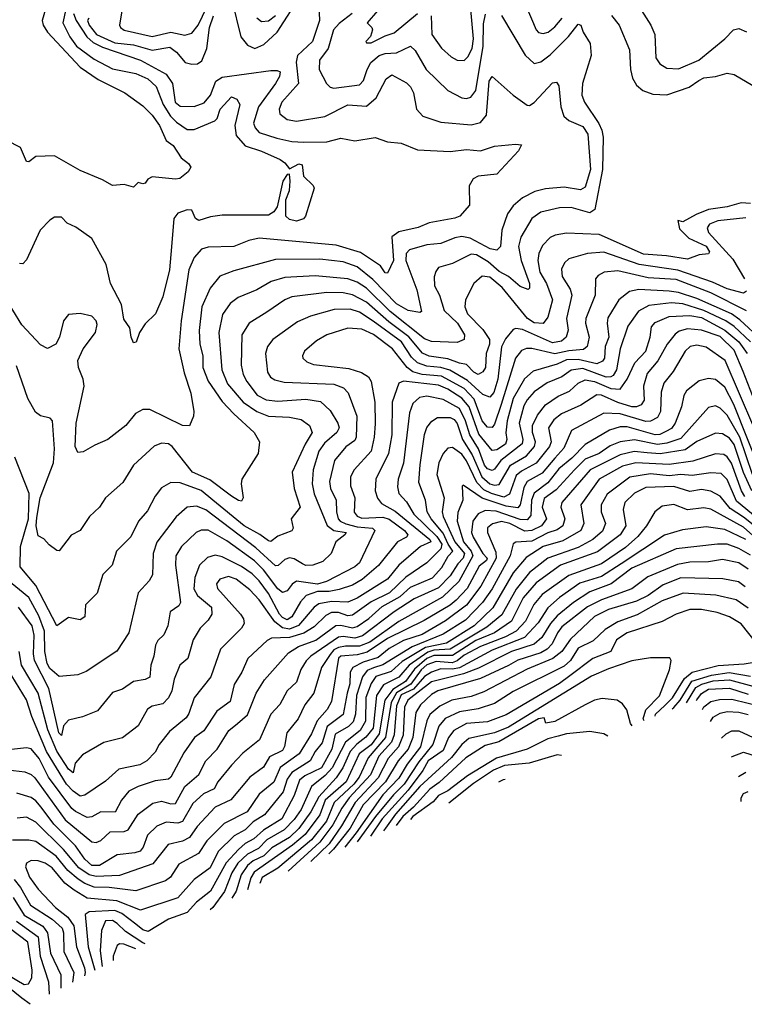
# Model space of a CAD drawing. Extents: x 1308313 to 1441400, y 959662 to 1036319.
# Tile 495 of 656: x 1380796 to 1383908, y 984558 to 988789. Entities that reach past the tile are written whole.
import ezdxf

# ---------------------------------------------------------------- set-up
doc = ezdxf.new("R2010")
doc.units = 0

msp = doc.modelspace()

# ---------------------------------------------------------------- linework, layer by layer
at = {"layer": '0CON10XD'}
for points in [[(1381237.9, 988845), (1381224.6, 988765), (1381228.5, 988755), (1381244.5, 988744.5), (1381365, 988716.8), (1381445, 988735.8), (1381505, 988723.3), (1381535, 988731.3), (1381561.9, 988765), (1381691.9, 989035)], [(1382079.2, 988885), (1382083.4, 988785), (1382053.7, 988695), (1381989.2, 988635), (1381983.6, 988606.4), (1381994.1, 988515), (1381922.5, 988435), (1381910.7, 988405), (1381913.8, 988385), (1381945, 988360.8), (1381985, 988353.8), (1382106.7, 988373.3), (1382205, 988422.6), (1382285, 988416.9), (1382326.5, 988453.5), (1382370.4, 988535), (1382395, 988552.7), (1382457.8, 988517.8), (1382475, 988500), (1382486.7, 988475), (1382500, 988405), (1382527.1, 988375), (1382605, 988348.4), (1382735, 988336.7), (1382775, 988347.2), (1382801.3, 988378.7), (1382812.2, 988525), (1382825, 988544.5), (1382914.8, 988464.8), (1382975, 988421.6), (1382985, 988420.7), (1383005, 988433.9), (1383085, 988518), (1383101.1, 988521.1), (1383111.3, 988505), (1383120.8, 988415), (1383133.8, 988375), (1383155, 988356.2), (1383215, 988329.7), (1383236.8, 988296.8), (1383247, 988145), (1383225, 988069.5), (1383205, 988058.2), (1383135, 988069.8), (1383055, 988063), (1383008.6, 988051.4), (1382955, 988024.3), (1382915, 987989.5), (1382891, 987955), (1382867, 987885), (1382860.9, 987815), (1382845, 987798.8), (1382816.7, 987805), (1382730.6, 987850.6), (1382695, 987857.3), (1382665, 987851.9), (1382605, 987827.2), (1382545, 987822.2), (1382470.3, 987799.7), (1382456.1, 987783.9), (1382455, 987754.2), (1382501.9, 987628.1), (1382522, 987535), (1382515, 987530.6), (1382465, 987539.4), (1382415, 987568.3), (1382313, 987673), (1382245, 987727), (1382185, 987749.4), (1382085, 987760.3), (1381895, 987758.9), (1381715, 987710), (1381655, 987686.8), (1381613.8, 987636.2), (1381578.7, 987555), (1381566.6, 987453.4), (1381569.8, 987395), (1381582, 987345), (1381582.6, 987295), (1381605, 987236.2), (1381665, 987148.8), (1381716.1, 987096.1), (1381803.5, 987015), (1381825.7, 986975), (1381820.8, 986925), (1381750, 986815), (1381747.1, 986795), (1381756.2, 986735), (1381749.1, 986720.9), (1381735, 986722.9), (1381705, 986741.2), (1381612.3, 986812.3), (1381537.5, 986845), (1381451.1, 986955), (1381435, 986966.2), (1381405, 986969.4), (1381373.9, 986956.1), (1381285.3, 986874.7), (1381239.5, 986800.5), (1381165, 986734.3), (1381138.1, 986695), (1381096, 986654), (1381055.6, 986595), (1381016.2, 986573.8), (1380965, 986507.5), (1380955, 986508), (1380922.4, 986532.4), (1380899.2, 986559.2), (1380875, 986570.8), (1380866.4, 986615), (1380869.3, 986650.7)], [(1381707, 988875), (1381745.6, 988715), (1381775, 988679.2), (1381805.3, 988665.3), (1381845, 988683.1), (1381901.4, 988735), (1382002.9, 988895)], [(1380906.3, 988835), (1380892.3, 988785), (1380896.1, 988765), (1380915.6, 988735.6), (1381055.2, 988585.2), (1381132.7, 988532.7), (1381248.1, 988475), (1381325, 988418.5), (1381365, 988379.1), (1381395.9, 988335), (1381425, 988270), (1381455, 988248.8), (1381488.8, 988195), (1381521.2, 988171.2), (1381531.2, 988155), (1381520, 988135), (1381483, 988107), (1381465, 988103.3), (1381365, 988114.2), (1381346.7, 988103.3), (1381335, 988086.7), (1381325, 988083.3), (1381305, 988090), (1381285, 988068.8), (1381245, 988081.2), (1381195, 988076.2), (1381151.2, 988101.2), (1381055, 988141.1), (1380945, 988204.3), (1380865, 988201.1), (1380835, 988178.1), (1380825, 988180), (1380799.4, 988239.4), (1380740.3, 988270.3)], [(1380993.5, 988835), (1380981.2, 988775), (1381010.8, 988715), (1381039.2, 988675), (1381115, 988619.5), (1381195, 988577.8), (1381295, 988557.3), (1381346.5, 988535), (1381382.6, 988502.6), (1381411.8, 988425), (1381444.1, 988374.1), (1381468.9, 988348.9), (1381515, 988317), (1381545, 988317.1), (1381634.4, 988355), (1381644.5, 988365), (1381656.4, 988405), (1381705, 988457.5), (1381728.3, 988448.3), (1381741.4, 988425), (1381720.4, 988335), (1381725, 988291.1), (1381765, 988247.2), (1381834.5, 988224.5), (1381915, 988188), (1381935, 988174.3), (1381955, 988148.9), (1381995, 988170.2), (1382009.2, 988165), (1382015, 988116.2), (1382056.9, 988076.9), (1382060, 988065), (1382024, 987945), (1382015, 987934), (1381985, 987923.6), (1381955, 987930), (1381938.4, 987945), (1381939.5, 988015), (1381954.4, 988055), (1381957.7, 988095), (1381955, 988126), (1381945, 988124), (1381925.9, 988095), (1381902.3, 987985), (1381886.9, 987963.1), (1381865, 987948.9), (1381665, 987949.6), (1381615, 987942.7), (1381565, 987926.9), (1381550.4, 987935), (1381535, 987971.1), (1381515, 987972.5), (1381475, 987958.2), (1381458.2, 987935), (1381447.3, 987812.7), (1381438.9, 987715), (1381411.2, 987598.8), (1381378.6, 987525), (1381335, 987482), (1381310, 987445), (1381296.2, 987403.8), (1381285, 987400), (1381274.3, 987425), (1381268.8, 987465), (1381242.8, 987502.8), (1381233.5, 987565), (1381185.5, 987655), (1381167.1, 987737.1), (1381105, 987849.4), (1381037.6, 987897.6), (1381000, 987915), (1380975, 987940), (1380945, 987940.8), (1380925, 987928), (1380884.2, 987885), (1380825, 987756.7), (1380809.5, 987740.5), (1380795, 987741.2)], [(1382563.2, 988805), (1382566.8, 988725), (1382607.3, 988667.3), (1382649.4, 988629.4), (1382675, 988614.6), (1382705, 988613.9), (1382720.7, 988629.3), (1382738.8, 988665), (1382745, 988707.5), (1382731.7, 988848.3)], [(1382970.5, 988850.5), (1383014.2, 988745), (1383025, 988734.7), (1383045, 988729.7), (1383065.5, 988735), (1383095, 988757.8), (1383126, 988795)], [(1383457.1, 988845), (1383506.3, 988766.3), (1383524.2, 988725), (1383528.4, 988625), (1383545, 988599.5), (1383575, 988580.7), (1383625, 988578.1), (1383713.6, 988615), (1383825, 988707.3), (1383861.5, 988745), (1383885, 988750.7), (1383917.4, 988737.4)], [(1381026.8, 988815), (1381037.9, 988785), (1381084.9, 988714.9), (1381111.2, 988691.2), (1381151.6, 988671.6), (1381314.4, 988615), (1381425, 988554.5), (1381452.4, 988515), (1381463.8, 988435), (1381485, 988417.1), (1381545, 988415.6), (1381588.4, 988431.6), (1381615.5, 988465), (1381637.8, 988525), (1381665, 988542.4), (1381875, 988571.5), (1381901.3, 988571.3), (1381914, 988565), (1381911.9, 988545), (1381894.8, 988515), (1381820.9, 988415), (1381800.3, 988345), (1381806.6, 988325), (1381823.9, 988303.9), (1381900.4, 988280.4), (1381965, 988265.7), (1382016.6, 988263.4), (1382115, 988264.7), (1382175, 988280.4), (1382235, 988268.8), (1382322.3, 988282.3), (1382375, 988263.8), (1382435, 988258.1), (1382505, 988230), (1382645, 988223.3), (1382715, 988231.6), (1382775, 988226.2), (1382835, 988245.4), (1382925, 988254.4), (1382951.7, 988251.7), (1382938.8, 988225), (1382845.3, 988125), (1382765, 988116.5), (1382744.3, 988105.7), (1382725.9, 988075), (1382728.1, 987991.9), (1382685.8, 987945), (1382665, 987936.2), (1382555, 987916), (1382506.8, 987896.8), (1382425, 987877.3), (1382395, 987855.4), (1382401.2, 987755), (1382375, 987699.5), (1382365, 987701.2), (1382345, 987731.5), (1382259.5, 987789.5), (1382155, 987820.5), (1381825, 987850), (1381779.6, 987840.4), (1381715, 987814.7), (1381605, 987812.2), (1381576.9, 987803.1), (1381545, 987766.7), (1381522.4, 987715), (1381489.2, 987495), (1381480, 987375), (1381502, 987272), (1381531.1, 987185), (1381544, 987105), (1381542.5, 987085), (1381525.4, 987044.6), (1381495, 987045.4), (1381355, 987114.5), (1381325, 987113.8), (1381293.6, 987096.4), (1381251.4, 987045), (1381174.2, 986985), (1381118.5, 986961.5), (1381068.3, 986931.7), (1381045, 986930), (1381033.5, 986955), (1381037.7, 987055), (1381072.3, 987215), (1381068, 987245), (1381048.4, 987295), (1381045.8, 987325), (1381067.8, 987375), (1381121.2, 987445), (1381129.3, 987479.3), (1381124.2, 987495), (1381105, 987515.8), (1381055, 987526), (1381005, 987522), (1380984.3, 987495), (1380967.5, 987425), (1380951.2, 987395), (1380915, 987375.8), (1380885, 987391.9), (1380805, 987478.6), (1380687.2, 987667.2)], [(1382865, 988807.8), (1382966.9, 988636.9), (1383005, 988601.1), (1383035, 988607.7), (1383075, 988638.8), (1383153.2, 988716.8), (1383195, 988770), (1383206, 988766), (1383215.6, 988735), (1383246.2, 988686.2), (1383250, 988635), (1383212.6, 988515), (1383211, 988465), (1383222.6, 988435), (1383283.3, 988343.3), (1383296.4, 988315), (1383301.5, 988285), (1383299.2, 988145), (1383266.6, 987973.4), (1383245, 987959.2), (1383165, 987981.7), (1383115, 987981.1), (1383035, 987962.7), (1382995.4, 987935), (1382948.3, 987855), (1382938, 987815), (1382949.4, 987755), (1382986.1, 987655), (1382985.4, 987635), (1382979.5, 987630.5), (1382945, 987643.2), (1382895.3, 987685), (1382855, 987706.9), (1382808.8, 987748.8), (1382758.2, 987778.2), (1382735, 987782.2), (1382655, 987741.2), (1382595.4, 987724.6), (1382582.7, 987707.3), (1382576.4, 987683.6), (1382577.1, 987645), (1382599.5, 987605), (1382619.5, 987539.5), (1382676.5, 987485), (1382706.8, 987435), (1382704.4, 987415), (1382675, 987402.7), (1382565, 987406.9), (1382535, 987417.5), (1382387.1, 987535), (1382285, 987635.2), (1382245, 987661.7), (1382205, 987676.1), (1382065, 987688.7), (1381935, 987682), (1381875.5, 987664.5), (1381815, 987628.8), (1381734.8, 987595.2), (1381700.2, 987569.8), (1381667.6, 987522.4), (1381651.5, 987445), (1381664.1, 987285), (1381688.7, 987225), (1381755.1, 987145.1), (1381814.9, 987104.9), (1381865, 987085.7), (1381955, 987081.1), (1382005, 987070.7), (1382040, 987045), (1382051.8, 987015), (1382021.6, 986965), (1381965.6, 986845), (1381975.2, 986775), (1382000, 986695), (1381961.9, 986645), (1381970.5, 986605), (1381965, 986593.1), (1381905, 986570.4), (1381875, 986547.3), (1381865, 986549.2), (1381827.4, 986577.4), (1381759.6, 986615), (1381625.3, 986725.3), (1381575, 986766), (1381485, 986798.9), (1381445, 986800.8), (1381405, 986777.5), (1381377.6, 986742.4), (1381345, 986679.5), (1381306.1, 986635), (1381273.6, 986566.4), (1381212.2, 986505), (1381193.3, 986445), (1381153.5, 986405), (1381128.1, 986325), (1381077.8, 986275), (1381076.2, 986223.8), (1381055, 986210), (1381005, 986220), (1380955, 986184.4), (1380865, 986358.4), (1380797.7, 986437.7), (1380799, 986525), (1380833.6, 986645), (1380836.3, 986753.7), (1380775, 986909.2)], [(1381092.5, 988795), (1381087.1, 988785), (1381094.5, 988765), (1381125.2, 988725), (1381205, 988689.9), (1381285, 988680.4), (1381365, 988658.2), (1381440.7, 988670.7), (1381469.7, 988649.7), (1381507.3, 988605), (1381535, 988598.2), (1381560, 988600), (1381577.5, 988612.5), (1381599.7, 988665), (1381610.8, 988755), (1381627.7, 988805)], [(1381815, 988796.9), (1381835, 988780.8), (1381865, 988784.8), (1381895, 988807.8)], [(1382224.2, 988815), (1382167.8, 988772.2), (1382144.2, 988745), (1382121.4, 988665), (1382084.1, 988615), (1382082.8, 988575), (1382114.3, 988514.3), (1382129.7, 988499.7), (1382145.3, 988495.3), (1382255, 988509.5), (1382272.6, 988527.4), (1382289, 988575), (1382304, 988605), (1382340, 988635), (1382365, 988643.8), (1382415, 988646.9), (1382475, 988675.4), (1382495, 988656.5), (1382541.3, 988575), (1382634.7, 988484.7), (1382695, 988453.3), (1382715, 988450.4), (1382734.2, 988455.8), (1382755.6, 988485), (1382786.3, 988675), (1382788.3, 988771.7), (1382797.3, 988812.7)], [(1382332.2, 988827.8), (1382288.9, 988775), (1382308.8, 988755), (1382310.8, 988745), (1382302.7, 988717.3), (1382283.3, 988695), (1382285, 988690), (1382305, 988690), (1382365, 988720.4), (1382405, 988732.1), (1382505, 988815.7)], [(1383337.7, 988807.7), (1383371.1, 988765), (1383415, 988659.2), (1383419.2, 988575), (1383428.1, 988538.1), (1383445, 988508.2), (1383472.7, 988485), (1383515, 988468.8), (1383575, 988465.8), (1383671, 988499), (1383712.7, 988527.3), (1383735, 988539.3), (1383784.5, 988545.5), (1383835, 988560), (1383865, 988553.8), (1383945, 988506.9)], [(1383935, 987999.2), (1383895, 988002.1), (1383835, 987984.9), (1383755, 987973.9), (1383701.6, 987951.6), (1383645, 987920.7), (1383623, 987927), (1383630.2, 987890.2), (1383669.7, 987849.7), (1383745, 987815.6), (1383758.9, 987791.1), (1383755, 987783.1), (1383715, 987778.9), (1383665, 987760.4), (1383574.5, 987774.5), (1383475, 987781.2), (1383285, 987865.7), (1383145, 987872.4), (1383096.2, 987863.8), (1383075, 987853.9), (1383041.5, 987818.5), (1383026.4, 987785), (1383021.6, 987755), (1383029.5, 987705), (1383058.3, 987655), (1383084.4, 987585), (1383065, 987510.6), (1383045, 987483.7), (1383005, 987486.8), (1382976.7, 987505), (1382868.8, 987638.8), (1382815, 987683.4), (1382782.4, 987687.6), (1382747.1, 987655), (1382711.3, 987585), (1382708.4, 987555), (1382719.4, 987525), (1382785, 987457.6), (1382814.4, 987414.4), (1382814, 987395), (1382799.1, 987355), (1382796.3, 987295), (1382785, 987276.1), (1382765, 987264.7), (1382746.8, 987275), (1382715, 987308.2), (1382685, 987312.7), (1382635, 987331.4), (1382555, 987343.7), (1382525.7, 987355.7), (1382467, 987427), (1382381.3, 987491.3), (1382285, 987575.1), (1382225, 987607.5), (1382185, 987615.8), (1382115, 987617.6), (1381965, 987597.7), (1381935, 987585.9), (1381857.9, 987532.1), (1381782.1, 987485), (1381750.3, 987435), (1381746.7, 987305), (1381755.8, 987265), (1381770.8, 987235), (1381816, 987176), (1381855, 987156), (1381905, 987150.5), (1382025, 987159.3), (1382088.6, 987148.6), (1382129.4, 987109.4), (1382162.3, 987055), (1382167.7, 987035), (1382158, 987015), (1382105, 986968.9), (1382081, 986935), (1382057.1, 986855), (1382052.2, 986795), (1382061.4, 986751.4), (1382116.3, 986616.3), (1382145, 986594.8), (1382198, 986585), (1382193.1, 986575), (1382154.2, 986545.8), (1382133.1, 986495), (1382098.4, 986461.6), (1382055, 986444.8), (1382025, 986444.5), (1382010.4, 986450.4), (1381975, 986471.9), (1381955, 986476.8), (1381935, 986469.4), (1381906.2, 986443.8), (1381895, 986442.6), (1381809.6, 986519.6), (1381595, 986682.5), (1381555, 986699.3), (1381515, 986694.7), (1381467.3, 986652.7), (1381385.5, 986544.5), (1381369.1, 986495), (1381366.7, 986403.3), (1381352.6, 986377.4), (1381305, 986326), (1381264.6, 986155), (1381213.7, 986076.3), (1381081.1, 985988.9), (1381045, 985974.4), (1380965, 985966.5), (1380925, 986000.9), (1380913.3, 986023.3), (1380903.3, 986075), (1380901.7, 986161.7), (1380878.3, 986228.3), (1380835, 986306.1), (1380738.8, 986385)], [(1383915, 987937.7), (1383795, 987924.2), (1383758.8, 987911.2), (1383749.2, 987895), (1383754.1, 987875), (1383859.7, 987759.7), (1383908.8, 987675)], [(1383917.1, 987622.9), (1383905, 987614.7), (1383835, 987632.6), (1383771.3, 987661.3), (1383623, 987713), (1383456.8, 987736.8), (1383305, 987790.3), (1383235, 987784.3), (1383155, 987761.1), (1383135.5, 987745), (1383123.1, 987716.9), (1383125.9, 987685), (1383160.6, 987630.6), (1383167.5, 987605), (1383144, 987505), (1383152.2, 987455), (1383143.1, 987425), (1383122.8, 987407.2), (1383085, 987400.2), (1382955, 987458.3), (1382927.4, 987462.6), (1382915, 987458), (1382881.9, 987418.1), (1382865, 987383.3), (1382849.6, 987245), (1382832.8, 987187.2), (1382815, 987167.3), (1382785, 987178.2), (1382718.7, 987238.7), (1382643.3, 987283.3), (1382605, 987295.1), (1382545, 987299.7), (1382505, 987315.1), (1382479.2, 987339.2), (1382436.3, 987405), (1382314.1, 987494.1), (1382255, 987532.7), (1382214.8, 987544.8), (1382146.3, 987543.7), (1382045, 987515.3), (1381988.9, 987491.1), (1381883.5, 987415), (1381860, 987385), (1381851.8, 987355), (1381859.7, 987275), (1381873.1, 987253.1), (1381891.1, 987241.1), (1381931.2, 987231.2), (1382145, 987222.5), (1382187.4, 987207.4), (1382206.3, 987186.3), (1382244, 987085), (1382241.6, 986995), (1382235, 986980.9), (1382196.3, 986953.7), (1382147.7, 986895), (1382126, 986805), (1382131.1, 986775), (1382155.7, 986725), (1382156.5, 986675), (1382164.1, 986645), (1382171.9, 986635), (1382196.9, 986623.1), (1382245, 986610.6), (1382311.2, 986605), (1382321.5, 986595), (1382255, 986454.7), (1382235, 986438.6), (1382113.8, 986375), (1382075, 986363.9), (1381985, 986376.3), (1381966.5, 986363.5), (1381945, 986334.6), (1381925, 986328), (1381905, 986343.3), (1381842.4, 986425), (1381805, 986463.3), (1381685, 986549.8), (1381605, 986595.2), (1381575, 986595.3), (1381553.6, 986586.4), (1381490.9, 986525), (1381466.9, 986485), (1381464.8, 986445.2), (1381485.9, 986285), (1381478.9, 986271.1), (1381442.5, 986245), (1381432.3, 986185), (1381414.7, 986145.3), (1381388.9, 986121.1), (1381378.6, 986101.4), (1381372, 986055), (1381358.4, 986015), (1381355, 985964.4), (1381335.3, 985954.7), (1381284.7, 985945.3), (1381236.8, 985913.2), (1381195, 985898.5), (1381130, 985820), (1381065, 985793.1), (1381005, 985779.5), (1380984.5, 985755), (1380975, 985713.6), (1380964.5, 985725), (1380920.5, 985915), (1380859.2, 986035), (1380854.6, 986065), (1380857.8, 986145), (1380850, 986185), (1380790.8, 986265)], [(1383918.3, 987538.3), (1383764.2, 987615), (1383615, 987672.1), (1383495, 987680.5), (1383365, 987710.4), (1383305.8, 987705), (1383280, 987690), (1383268.9, 987675), (1383268.4, 987605), (1383227.7, 987505), (1383226.1, 987485), (1383241.7, 987425), (1383233.8, 987385), (1383217.8, 987372.2), (1383155, 987366.7), (1383095, 987353.2), (1382995, 987377), (1382973.1, 987376.9), (1382951.7, 987368.3), (1382926.1, 987335), (1382863.7, 987136.3)], [(1383985, 987410.3), (1383889.2, 987499.2), (1383852.9, 987525), (1383705, 987591.5), (1383625, 987617), (1383585, 987623.3), (1383455, 987630.3), (1383415, 987621.9), (1383369.7, 987585), (1383322.3, 987507.7), (1383318.6, 987485), (1383326, 987425), (1383310.7, 987385), (1383307.2, 987335), (1383298.8, 987321.2), (1383275, 987310.8), (1383195, 987329.4), (1383145, 987326.9), (1383105, 987309.2), (1383000.8, 987279.2), (1382964.7, 987245.3), (1382915, 987161.7), (1382889.1, 987065), (1382884.2, 987014.2)], [(1383935.4, 987405), (1383865, 987470.2), (1383828.4, 987495), (1383735, 987540.2), (1383645, 987567.8), (1383595, 987573), (1383498.7, 987561.3), (1383453.3, 987536.7), (1383407.5, 987472.5), (1383375.5, 987375), (1383359.7, 987285), (1383345, 987260.9), (1383335, 987254.3), (1383315, 987253.5), (1383215, 987290.6), (1383165, 987283.5), (1383125, 987255.2), (1383061.1, 987228.9), (1383005, 987189.6), (1382975, 987155.9), (1382960.7, 987129.3), (1382941.1, 987055), (1382957.4, 986985), (1382953.7, 986966.3), (1382862.3, 986895), (1382835, 986857.8), (1382825, 986852.6), (1382805, 986859.3), (1382792.5, 986875), (1382766.6, 986945), (1382729, 987005), (1382711.3, 987065), (1382685, 987117.8), (1382615, 987157.4), (1382545, 987171), (1382513.6, 987166.4), (1382485, 987140.6), (1382470.2, 987099.8), (1382445, 986884), (1382421, 986815), (1382418.5, 986781.5), (1382425, 986752.9), (1382457.2, 986717.2), (1382488.5, 986665), (1382588, 986568), (1382608.6, 986535), (1382605.4, 986515), (1382564.9, 986475.1)], [(1380745, 985566.6), (1380817.2, 985557.2), (1380845, 985546.4), (1380860.9, 985530.9), (1380990.9, 985350.9), (1381105, 985256.4), (1381125, 985253.6), (1381145, 985262.9), (1381185, 985298.9), (1381245, 985300.8), (1381262.1, 985307.9), (1381304.2, 985375.8), (1381367.3, 985422.7), (1381405, 985431.6), (1381445, 985419.8), (1381465, 985421.8), (1381505, 985494.2), (1381565, 985545.3), (1381594.7, 985605), (1381643.5, 985655), (1381694.5, 985735.5), (1381731.8, 985765), (1381775, 985802.7), (1381811.2, 985895), (1381847.8, 985952.2), (1381950.8, 986069.2), (1381993.9, 986096.1), (1382067.2, 986122.8), (1382154.2, 986185.8), (1382175, 986187.4), (1382225, 986176.6), (1382245, 986181.8), (1382295, 986215.8), (1382352.6, 986267.4), (1382429.9, 986310.1), (1382475, 986351.1), (1382569, 986391), (1382608.5, 986435), (1382636.1, 986483.9), (1382657, 986505), (1382636.3, 986535), (1382615, 986583.4), (1382563.5, 986645), (1382546.7, 986675), (1382538.8, 986725), (1382510.6, 986800.6), (1382516.5, 986876.5), (1382535, 987006.2), (1382545, 987037.1), (1382566.5, 987063.5), (1382590.4, 987079.6), (1382645, 987080.2), (1382661.5, 987071.5), (1382675, 987054.7), (1382697.9, 986985), (1382738.9, 986918.9), (1382780.3, 986825), (1382815, 986794.5), (1382835, 986788.6), (1382855, 986792.5), (1382904.4, 986875.6), (1382972.2, 986915), (1383006.6, 986955), (1383011.8, 986975), (1382998.4, 987015), (1382998, 987045), (1383019.5, 987090.5), (1383055, 987134.2), (1383109, 987171), (1383157.4, 987192.6), (1383195, 987227.9), (1383225, 987241.9), (1383264.8, 987235.2), (1383335, 987204.2), (1383375, 987201.1), (1383405.8, 987244.2), (1383437.5, 987315), (1383484.7, 987364.7), (1383504, 987425), (1383510.2, 987469.8), (1383525, 987488.4), (1383586.3, 987513.7), (1383675, 987518.5), (1383725, 987509.1), (1383825.3, 987455.3), (1383885.1, 987405), (1383920, 987355)], [(1382863.7, 987136.3), (1382835, 987050.8), (1382825, 987037.2), (1382805, 987038), (1382782.8, 987065), (1382748.2, 987158.2), (1382705, 987204.2), (1382607.3, 987257.3), (1382525, 987264.3), (1382485, 987276.3), (1382460.3, 987295), (1382396.9, 987375), (1382315, 987436.1), (1382265, 987458.8), (1382205, 987463.1), (1382115.6, 987434.4), (1382070.3, 987409.7), (1382019.5, 987365), (1382010, 987345), (1382011.9, 987335), (1382029.3, 987319.3), (1382058.1, 987308.1), (1382210.1, 987290.1), (1382263.8, 987273.8), (1382293.5, 987255), (1382305.3, 987235), (1382320.8, 987145), (1382322.2, 987052.2), (1382319, 986995), (1382305.6, 986935), (1382232.9, 986855), (1382217.1, 986825), (1382216.6, 986786.6), (1382235.2, 986735), (1382232.9, 986672.9), (1382245.6, 986655.6), (1382265, 986648), (1382355, 986650.9), (1382383.2, 986643.2), (1382449.1, 986595), (1382462.4, 986575), (1382456.6, 986565), (1382418.1, 986545), (1382336.7, 986443.3), (1382266.9, 986383.1), (1382225, 986359.5), (1382168.8, 986341.2), (1382125, 986332.3), (1382075, 986331.6), (1382026, 986315), (1382001.5, 986288.5), (1381965, 986224), (1381945, 986210.7), (1381925, 986220.3), (1381912.1, 986235), (1381865, 986324), (1381825, 986377.7), (1381795, 986408.4), (1381749, 986439), (1381665, 986481), (1381635, 986488.1), (1381602.1, 986477.9), (1381568, 986445), (1381548.2, 986391.8), (1381543.3, 986343.3), (1381559.5, 986315), (1381619.2, 986265), (1381620.7, 986235), (1381605, 986209.5), (1381571.5, 986175), (1381540.7, 986125), (1381517.8, 986045), (1381484.1, 986015), (1381458.8, 985955), (1381450, 985905), (1381434.8, 985875.2), (1381410.4, 985849.6), (1381365, 985839.1), (1381345, 985826.4), (1381305.2, 985754.8), (1381237.1, 985702.9), (1381157.1, 985682.9), (1381065, 985630), (1381034.8, 985595.2), (1381025, 985553.6), (1381005, 985568.4), (1380955, 985645.6), (1380917.3, 985737.3), (1380875.7, 985895), (1380803.9, 986015), (1380793.8, 986075)], [(1383994.2, 987045), (1383903, 987277), (1383865, 987369.8), (1383805, 987427.8), (1383725, 987454.8), (1383665, 987460.7), (1383629, 987451), (1383611.7, 987438.3), (1383577.7, 987395), (1383536.9, 987323.1), (1383490.7, 987269.3), (1383475.6, 987215), (1383477.8, 987155), (1383466, 987134), (1383445, 987125.2), (1383425, 987126.3), (1383364.4, 987144.4), (1383295, 987175.7), (1383275, 987177.2), (1383206.5, 987133.5), (1383123.8, 987096.2), (1383090.6, 987069.4), (1383067.6, 987035), (1383079, 986975), (1383071.9, 986955), (1383015, 986882.9), (1382950.8, 986849.2), (1382928.8, 986831.2), (1382899.6, 986750.4), (1382875, 986737.9), (1382822.8, 986752.8), (1382789.1, 986769.1), (1382760, 986800), (1382715, 986893.3), (1382695, 986922), (1382655, 986950.9), (1382635, 986947.9), (1382615.2, 986924.8), (1382595.5, 986884.5), (1382588, 986835), (1382619.4, 986735), (1382610.8, 986675), (1382614.2, 986655), (1382665.3, 986545), (1382705.8, 986495), (1382700.6, 986475), (1382678.3, 986451.7), (1382645, 986400.2), (1382595, 986348.2), (1382489.8, 986300.2), (1382404.8, 986245), (1382268, 986142), (1382235, 986131.3), (1382185, 986139.2), (1382165, 986135.4), (1382046.4, 986055), (1382025.7, 986034.3)], [(1383949, 987039), (1383826.6, 987325), (1383745, 987382.3), (1383705, 987390.5), (1383676.5, 987385), (1383654.5, 987365.5), (1383602.4, 987277.6), (1383562.3, 987227.7), (1383551.8, 987188.2), (1383548.7, 987105), (1383535, 987079.2), (1383505.4, 987064.6), (1383485, 987062), (1383375, 987096.2), (1383305, 987097.8), (1383166.2, 987023.8), (1383132.5, 986947.5), (1383095, 986905.2), (1383039.8, 986840.2), (1382975, 986804.8), (1382961.6, 986778.4), (1382945.7, 986705), (1382935, 986692.3), (1382885, 986698.7), (1382782.9, 986732.9), (1382700.3, 986789.7), (1382695.8, 986784.2), (1382698.7, 986725), (1382678.3, 986671.7), (1382674.9, 986635), (1382701.9, 986545), (1382734.9, 986505), (1382742.4, 986485), (1382682.3, 986375), (1382612, 986308), (1382425, 986203.7), (1382300.3, 986115), (1382255, 986097.3), (1382195, 986098), (1382165, 986091.9), (1382145, 986081.6), (1382128.8, 986061.2), (1382092.4, 986005), (1382058.9, 985895), (1382020, 985845), (1381992.5, 985785), (1381942.7, 985725), (1381933.3, 985666.7), (1381925, 985649.6), (1381868.2, 985621.8), (1381842.4, 985577.6), (1381785, 985534.7), (1381702.5, 985437.5), (1381635, 985405.8), (1381557.9, 985322.1), (1381524.6, 985275.4), (1381495, 985260), (1381434.2, 985245.8), (1381368.2, 985161.8), (1381225, 985111.9), (1381125, 985107.5), (1381094.3, 985114.3), (1381049.3, 985145), (1380983.4, 985223.4), (1380865, 985341.6), (1380825, 985362.3), (1380785, 985357.7)], [(1380869.3, 986650.7), (1380883.4, 986735), (1380941.6, 986885), (1380945.5, 986945.5), (1380936.2, 987066.2), (1380926.6, 987076.6), (1380885, 987086.9), (1380863.4, 987103.4), (1380831.2, 987161.2), (1380781.7, 987301.7)], [(1382884.2, 987014.2), (1382887.8, 986985), (1382882.2, 986965), (1382845, 986940.4), (1382825, 986938.6), (1382768.5, 987008.5), (1382726.6, 987125), (1382695, 987162.6), (1382635, 987201.4), (1382595, 987219), (1382445, 987236.2), (1382425, 987227.8), (1382396, 987145), (1382394.1, 987005), (1382379.5, 986925), (1382325.2, 986815), (1382323.4, 986765), (1382332.7, 986732.7), (1382350.3, 986710.3), (1382408, 986678), (1382557.4, 986555), (1382562.5, 986545), (1382516.9, 986525), (1382424, 986446), (1382375.7, 986385), (1382245, 986303.9), (1382205, 986285.8), (1382135, 986289.3), (1382081, 986279), (1382061.3, 986265), (1381993.2, 986186.8), (1381955, 986170.2), (1381925, 986176.1), (1381891.2, 986201.2), (1381825, 986296.7), (1381785, 986339.8), (1381725.9, 986385), (1381693.4, 986396.6), (1381655.6, 986385), (1381641.3, 986365), (1381645.4, 986345), (1381744.7, 986235), (1381757.3, 986215), (1381760, 986195), (1381747.9, 986175), (1381658.7, 986085), (1381617.4, 985965), (1381544.8, 985875.2), (1381522.3, 985807.7), (1381510.3, 985789.7), (1381439.8, 985730.2), (1381394.8, 985675.2), (1381377.9, 985642.1), (1381341.5, 985605), (1381311.9, 985588.1), (1381221.2, 985568.8), (1381165, 985516.9), (1381075, 985457.2), (1381055, 985452.7), (1381025, 985473.7), (1380996.6, 985505), (1380910.7, 985645), (1380848.1, 985795), (1380825, 985866.8), (1380746.6, 985995)], [(1383983.3, 986833.3), (1383863.6, 987135), (1383825, 987209.8), (1383785, 987242.9), (1383755, 987246.8), (1383715, 987237.2), (1383660.4, 987195), (1383648.6, 987175), (1383638.1, 987125), (1383610.8, 987055), (1383595, 987033.2), (1383570.9, 987019.1), (1383545, 987007), (1383525, 987005.2), (1383405, 987039.9), (1383375, 987039.1), (1383329.2, 987025), (1383225, 986963.7), (1383167.4, 986905), (1383111.1, 986858.9), (1383065, 986799.8), (1383005.9, 986754.1), (1382993.6, 986725), (1382991.6, 986658.4), (1382975, 986640.5), (1382945, 986641.7), (1382842.5, 986677.5), (1382795, 986680), (1382765, 986665.3), (1382742.8, 986635), (1382737.2, 986585), (1382743.1, 986565), (1382784.9, 986495), (1382803.9, 986475), (1382800.5, 986465), (1382769.2, 986440.8), (1382717.6, 986345), (1382670.2, 986295), (1382645, 986274.1), (1382533.1, 986206.9), (1382375, 986130.1), (1382288.4, 986071.6), (1382245, 986059.6), (1382175.8, 986054.2), (1382165, 986045.6), (1382135, 985859.1), (1382116, 985825), (1382072.9, 985777.1), (1382049.4, 985720.6), (1381995.6, 985635), (1381914.3, 985575.7), (1381887.7, 985512.3), (1381825, 985461.4), (1381772.3, 985385), (1381674.6, 985335.4), (1381599.5, 985260.5), (1381564, 985206), (1381479.4, 985160.6), (1381444.1, 985105), (1381421.4, 985088.6), (1381295, 985046.5), (1381180.6, 985060.6), (1381115, 985061.9), (1381075, 985077.4), (1381046.6, 985096.6), (1381002.7, 985132.7), (1380952.1, 985195), (1380865, 985257.5), (1380835, 985264.4), (1380765, 985264.3)], [(1383944.2, 986835), (1383888.7, 986995), (1383835, 987089.8), (1383805, 987120), (1383785, 987130), (1383755, 987122.5), (1383635, 986990.3), (1383575, 986969.9), (1383535, 986963.4), (1383436.7, 986983.3), (1383374.7, 986975.3), (1383331.9, 986958.1), (1383285.4, 986924.6), (1383225, 986900.6), (1383178.9, 986855), (1383100.4, 986769.6), (1383048.5, 986731.5), (1383040.4, 986695), (1383059.1, 986645), (1383037.6, 986615), (1382995, 986594.7), (1382965, 986591.3), (1382900.5, 986625), (1382865, 986632.5), (1382826.5, 986623.5), (1382805, 986605.3), (1382804.8, 986585), (1382841.2, 986501.2), (1382843.1, 986475), (1382777.1, 986355), (1382715, 986273.6), (1382625, 986206.3), (1382525, 986147.9), (1382445, 986121.6), (1382382.3, 986087.7), (1382335, 986049), (1382271.4, 986028.6), (1382226.3, 986005), (1382214.9, 985985.1), (1382213.2, 985935), (1382202.3, 985895), (1382185.6, 985804.4), (1382117.2, 985752.8), (1382095, 985682.6), (1382065.1, 985644.9), (1382043.7, 985605), (1381964.9, 985555.1), (1381944.7, 985525.3), (1381927.9, 985472.1), (1381847, 985373), (1381798.2, 985341.8), (1381765, 985308.5), (1381717.3, 985282.7), (1381648.7, 985215), (1381613.5, 985145), (1381545, 985094.7), (1381475, 985015.7), (1381315, 984962.5), (1381212.7, 985002.7), (1381085, 985014.1), (1381029.2, 985049.2), (1380989.5, 985079.5), (1380935, 985144.4), (1380905, 985164.8), (1380875, 985175.2), (1380845, 985176.2), (1380824.8, 985165.2), (1380820.9, 985149.1), (1380838.6, 985105), (1380875, 985053.5), (1380949.3, 984975), (1381002.6, 984932.6), (1381028.4, 984895), (1381039.9, 984805), (1381074.1, 984715), (1381076.6, 984695), (1381073.9, 984681.2)], [(1383941.1, 986765), (1383905, 986843.3), (1383865, 986964.3), (1383845, 986991.3), (1383815, 987009.5), (1383785, 987012.3), (1383705, 986976.6), (1383655, 986940.4), (1383546.3, 986923.7), (1383491.5, 986928.5), (1383435, 986934.1), (1383375, 986920.1), (1383245.9, 986855), (1383125.2, 986715), (1383120.2, 986695), (1383138, 986645), (1383128.8, 986615), (1383105, 986597.7), (1383065, 986584.6), (1382995, 986549), (1382926.3, 986543.7), (1382915, 986537.3), (1382902.3, 986485), (1382825, 986343.9), (1382783.3, 986285), (1382710.3, 986209.7), (1382615, 986148.5), (1382482, 986095), (1382355, 986017.4), (1382315, 986004.2), (1382287.7, 985992.3), (1382269, 985965), (1382242, 985885), (1382237.9, 985805), (1382227.6, 985772.4), (1382207.7, 985752.3), (1382151.5, 985718.5), (1382137.1, 985655), (1382092.3, 985575), (1382019.9, 985540.1), (1381998.2, 985521.8), (1381975.5, 985455), (1381922, 985355), (1381842.9, 985307.1), (1381801, 985269), (1381765, 985249.5), (1381736.3, 985223.7), (1381683, 985167), (1381614.8, 985045), (1381555, 984996.7), (1381515, 984953.2), (1381435.7, 984924.3), (1381348.1, 984871.9), (1381325, 984878.4), (1381295, 984902.7), (1381235, 984948.5), (1381205, 984961.4), (1381094.8, 984955.2), (1381077.5, 984945), (1381089.5, 984805), (1381119, 984704.9)], [(1383910.4, 986740.4), (1383895.7, 986765), (1383853.6, 986883.6), (1383835, 986911), (1383820.4, 986920.4), (1383785, 986924), (1383687.1, 986892.9), (1383585, 986877.3), (1383442.5, 986885), (1383385, 986870), (1383285, 986814.3), (1383205.6, 986705), (1383219.2, 986625), (1383205.8, 986595), (1383129.5, 986550.5), (1383045, 986525.1), (1382971.4, 986478.6), (1382915, 986411.9), (1382828.2, 986261.8), (1382747.8, 986185), (1382629.3, 986110.7), (1382539, 986091), (1382439, 986031), (1382390.9, 985989.1), (1382325, 985967.1), (1382305, 985937.3), (1382283.3, 985876.7), (1382280.8, 985775), (1382259, 985735), (1382194.6, 985685.4), (1382138.5, 985575), (1382108.1, 985541.9), (1382049.2, 985495), (1382005.1, 985395), (1381975, 985352), (1381931.7, 985308.3), (1381856.8, 985265), (1381822.2, 985227.8), (1381775, 985203.2), (1381733.1, 985165), (1381707.1, 985122.9), (1381675, 985042.9), (1381625, 984974.8), (1381613.3, 984965)], [(1383987.8, 986627.8), (1383875, 986720), (1383835, 986813.5), (1383808.7, 986838.7), (1383765, 986841.5), (1383685, 986830.5), (1383635, 986834.9), (1383585, 986828.7), (1383505, 986838.2), (1383416.3, 986823.7), (1383319.9, 986750.1), (1383292.8, 986705), (1383294, 986675), (1383312.6, 986625), (1383299.2, 986590.8), (1383257.4, 986555), (1383195, 986521.8), (1383064.3, 986475.7), (1382985.5, 986414.5), (1382928.3, 986341.7), (1382867.4, 986232.6), (1382801.7, 986178.3), (1382645, 986084.3), (1382575, 986080.4), (1382548.8, 986071.2), (1382468.9, 986015), (1382425, 985963.8), (1382358.8, 985931.2), (1382327.9, 985885), (1382313.6, 985745), (1382283, 985707), (1382243.6, 985676.4), (1382215.6, 985645), (1382183.8, 985575), (1382155, 985531.2), (1382080.2, 985449.8), (1382047, 985385), (1381995, 985313.3), (1381954.2, 985275), (1381878.8, 985231.2), (1381844.1, 985195.9), (1381799, 985175), (1381775, 985154.9), (1381747.6, 985115), (1381725.6, 985045), (1381707.1, 985014.3)], [(1384025, 986555.9), (1383905, 986650.9), (1383848.2, 986688.2), (1383805, 986741.9), (1383765, 986762.8), (1383725, 986770.5), (1383675, 986761.6), (1383605, 986783.2), (1383485, 986779.3), (1383436, 986755), (1383395.3, 986715), (1383387.5, 986685), (1383399.5, 986615), (1383374.8, 986575), (1383277.8, 986502.2), (1383118.8, 986445), (1383015, 986369.5), (1382958.2, 986305), (1382907.7, 986205), (1382834.8, 986155.2), (1382755, 986121.9), (1382655, 986057.1), (1382575, 986057.8), (1382544.7, 986045), (1382491, 985999), (1382452.6, 985945), (1382398.2, 985911.8), (1382364.2, 985865), (1382339.7, 985720.3), (1382305, 985673.8), (1382253.8, 985635), (1382197.7, 985515), (1382108.3, 985435), (1382085, 985372.3), (1382022, 985288), (1381967.9, 985242.1), (1381803.1, 985126.9), (1381788.7, 985101.3), (1381774.5, 985049.8)], [(1384012.1, 986512.1), (1383905, 986608.8), (1383765, 986685.5), (1383735, 986691.6), (1383665, 986682.8), (1383605, 986705.8), (1383555, 986698.7), (1383523.6, 986675), (1383488.6, 986615), (1383451.6, 986568.4), (1383398.5, 986521.5), (1383295, 986451.1), (1383155, 986400.3), (1383040.5, 986319.5), (1383003.8, 986276.2), (1382968.6, 986205), (1382928.6, 986161.4), (1382883.2, 986136.8), (1382775, 986096.3), (1382705, 986058.9), (1382675.3, 986034.7), (1382653.7, 986026.3), (1382585, 986031.5), (1382545, 986017.3), (1382520.3, 985995), (1382476.6, 985933.4), (1382413.8, 985896.2), (1382391.6, 985855), (1382367.2, 985705), (1382292.6, 985617.4), (1382254.7, 985535), (1382231.1, 985505), (1382147, 985425), (1382113.7, 985345), (1382048.8, 985265), (1381905, 985143.2), (1381836.7, 985103.3), (1381827.9, 985077.8)], [(1383915, 986555.4), (1383825, 986599), (1383745, 986610.2), (1383642.6, 986597.4), (1383565, 986573.9), (1383379.5, 986450.5), (1383295, 986396.2), (1383202.3, 986367.7), (1383115, 986306.3), (1383065, 986262.4), (1383022.6, 986197.4), (1382964.8, 986135), (1382825, 986080.1), (1382685, 986003.7), (1382655, 985997.8), (1382605, 985999.4), (1382565, 985985.3), (1382535, 985966.7), (1382487.4, 985912.6), (1382435, 985888.1), (1382415, 985841.3), (1382403.7, 985716.3), (1382393.1, 985685), (1382339.1, 985625), (1382302.8, 985545), (1382211.4, 985445), (1382178.9, 985401.1), (1382141.1, 985328.9), (1382085.4, 985255), (1381948.5, 985130.7)], [(1383935, 986488.3), (1383885, 986517.2), (1383835, 986535.5), (1383793.9, 986536.1), (1383615, 986515.9), (1383425, 986432.2), (1383336.7, 986365), (1383245, 986330.2), (1383175, 986285.5), (1383105, 986228.1), (1383075.2, 986195), (1383039.2, 986135), (1383005, 986105.5), (1382908.9, 986075), (1382766.7, 986003.3), (1382701.8, 985978.2), (1382565, 985944.3), (1382462.8, 985865), (1382448.7, 985835), (1382442.5, 985715), (1382423.5, 985665), (1382378.8, 985615), (1382335, 985530.9), (1382236.7, 985425), (1382178.7, 985325), (1382125, 985247.8), (1382046.7, 985172.1)], [(1382564.9, 986475.1), (1382544.9, 986455.1), (1382455, 986393.8), (1382385, 986326.6), (1382305, 986288.1), (1382225, 986231.2), (1382205, 986228.1), (1382165, 986241.5), (1382135, 986241.4), (1382111.1, 986228.9), (1382060.2, 986179.8), (1382016.9, 986153.1), (1381954.6, 986134.6), (1381878, 986132), (1381858.8, 986121.2), (1381776, 986045), (1381750, 985985), (1381717, 985933), (1381699.9, 985860.1), (1381642.5, 985817.5), (1381586.5, 985733.5), (1381546.9, 985705), (1381500.7, 985639.3), (1381445, 985534.6), (1381434.3, 985525.7), (1381378, 985518), (1381305, 985494.8), (1381265, 985474.1), (1381233.4, 985435), (1381205.5, 985384.5), (1381145, 985385.6), (1381105, 985364.2), (1381085, 985361.7), (1381035, 985386.5), (1381020.2, 985400.2), (1380919.7, 985535), (1380878.9, 985615), (1380845, 985656.4), (1380825, 985660), (1380735, 985651)], [(1383925, 986428.3), (1383884.7, 986455.3), (1383815, 986469), (1383755, 986459.7), (1383675, 986458.4), (1383621.8, 986448.2), (1383494.6, 986395), (1383425, 986343.2), (1383295, 986297), (1383235, 986266), (1383125, 986180.5), (1383105.5, 986155), (1383083.2, 986106.8), (1383061.9, 986085), (1383035, 986069.3), (1382935, 986036.5), (1382895, 986014.9), (1382775, 985958), (1382592, 985905), (1382565, 985889.1), (1382518, 985845), (1382497.9, 985812.1), (1382484.9, 985705), (1382464.1, 985655), (1382422.1, 985605), (1382367, 985515), (1382271.4, 985415), (1382215.3, 985315), (1382144.4, 985225.6), (1382124.2, 985204.9)], [(1383912.1, 986352.1), (1383884, 986374), (1383816.6, 986386.6), (1383635, 986390.9), (1383559.4, 986360.6), (1383495.1, 986314.9), (1383445, 986290.3), (1383325.3, 986254.7), (1383264.9, 986225.1), (1383162.2, 986127.8), (1383125, 986074), (1383086.3, 986043.7), (1382975, 985999), (1382788.8, 985901.2), (1382735, 985881.5), (1382651.5, 985865), (1382600.1, 985839.9), (1382556.9, 985803.1), (1382545, 985776.5), (1382517.6, 985665), (1382460.1, 985589.9), (1382425, 985530), (1382355, 985459.1), (1382240.9, 985295), (1382192, 985233.5)], [(1383925, 986260.2), (1383873.3, 986296.7), (1383786.3, 986316.3), (1383645.5, 986324.5), (1383555, 986291.5), (1383448.5, 986231.5), (1383365, 986202.4), (1383311, 986169), (1383259.4, 986120.6), (1383195, 986088.1), (1383161.7, 986035), (1383135, 986011.9), (1382915, 985902.2), (1382835, 985850.6), (1382765, 985827.4), (1382684.9, 985815.1), (1382623.5, 985786.5), (1382596.5, 985753.5), (1382570.8, 985675), (1382510.1, 985599.9), (1382448, 985505), (1382401.5, 985458.5), (1382324.4, 985365), (1382245.9, 985256.3)], [(1383960.3, 986110.3), (1383895, 986193.6), (1383845, 986223.5), (1383791.4, 986241.4), (1383725, 986254.8), (1383675, 986254.8), (1383615, 986234.2), (1383555, 986204), (1383405, 986154.8), (1383359.3, 986125), (1383335, 986074.1), (1383258.2, 986045), (1383159.6, 985970.4), (1383115, 985936.2), (1382885, 985801.6), (1382805, 985772.7), (1382714.7, 985765.3), (1382660.8, 985735), (1382637.9, 985705), (1382615, 985649.4), (1382550, 985605), (1382527.5, 985562.5), (1382465, 985477.9), (1382353.4, 985355), (1382303.1, 985280.5)], [(1383477.7, 985776.6), (1383474.6, 985785.4), (1383486, 985824), (1383544.2, 985884.2), (1383587.1, 985995), (1383593.8, 986035), (1383587.8, 986047.8), (1383505, 986046.6), (1383425, 986033.7), (1383325, 986000.4), (1383252.2, 985967.8), (1382895, 985749.2), (1382835, 985724.4), (1382725, 985700.6), (1382695, 985674.2), (1382650.9, 985619.1), (1382514.9, 985495), (1382409.9, 985375), (1382366.8, 985315), (1382358.1, 985303.7)], [(1382025.7, 986034.3), (1382003, 985997), (1381985, 985942.3), (1381945.2, 985904.8), (1381913.2, 985846.8), (1381875, 985804.5), (1381825.6, 985694.4), (1381755, 985636.9), (1381705, 985586.7), (1381647.2, 985515), (1381630.6, 985485), (1381585, 985463.3), (1381539.4, 985420.6), (1381495, 985343.5), (1381475, 985336.3), (1381425, 985341), (1381385.5, 985324.5), (1381345, 985284.6), (1381326.8, 985233.2), (1381312.9, 985217.1), (1381290.8, 985209.2), (1381215, 985200.5), (1381139.1, 985155), (1381105, 985155.5), (1381075, 985181.5), (1381035, 985239.4), (1380942.4, 985332.4), (1380887.7, 985405), (1380865, 985433.4), (1380845, 985447.5), (1380784, 985466)], [(1383525.2, 985796.7), (1383527.2, 985805), (1383567.5, 985842.5), (1383599.3, 985875), (1383651.2, 985958.8), (1383684.5, 985985.5), (1383796.1, 986013.9), (1383908.1, 986021.9), (1383994.8, 986035.2)], [(1383598.8, 985827.8), (1383605, 985834.2), (1383632.2, 985865), (1383683.3, 985946.7), (1383766.9, 985973.1), (1383843.8, 985983.8), (1383935, 985968)], [(1383660.1, 985853.7), (1383700.6, 985919.4), (1383726, 985934), (1383775, 985948.1), (1383845, 985952.2), (1383945, 985925.3)], [(1383703.1, 985863.2), (1383705, 985866.8), (1383725, 985893.7), (1383755, 985912), (1383845, 985917.3), (1383925, 985891.1)], [(1383426.1, 985754.8), (1383420, 985765), (1383403.8, 985823.8), (1383385, 985849.4), (1383362, 985865), (1383297.8, 985872.2), (1383265, 985864.7), (1383224.5, 985845.5), (1383095, 985773.4), (1383056, 985766), (1383048.9, 985788.9), (1383025, 985784.6), (1382853.7, 985686.3), (1382795, 985670.4), (1382712.6, 985617.4), (1382597.8, 985512.2), (1382557.1, 985482.9), (1382487, 985405), (1382441.6, 985365), (1382413, 985326.9)], [(1383728.3, 985825.4), (1383735, 985836.7), (1383765, 985858.9), (1383801.7, 985868.3), (1383855, 985870.1), (1383995.5, 985835.5)], [(1383762.8, 985773.8), (1383775, 985791.9), (1383805, 985809.5), (1383835, 985816.6), (1383885, 985813.9), (1383925, 985803.6)], [(1383322.7, 985711.1), (1383305, 985720), (1383245, 985730.6), (1383145, 985720.3), (1383108.9, 985711.1), (1383065, 985699.2), (1382975, 985654.2), (1382844, 985616), (1382719.9, 985540.1), (1382634.8, 985475.2), (1382595, 985456.2), (1382571.2, 985428.8), (1382484.9, 985365), (1382474.2, 985352.7)], [(1383810.5, 985701.4), (1383829.8, 985720.2), (1383855, 985733.7), (1383885, 985733.8), (1383965, 985696)], [(1383123.5, 985627), (1383105, 985629.8), (1382984.6, 985594.6), (1382878.1, 985585), (1382830.7, 985565), (1382745, 985507), (1382638.7, 985422.2)], [(1383853.7, 985619.9), (1383856.7, 985623.3), (1383905, 985642.5), (1383963.1, 985623.1)], [(1383883.4, 985537.5), (1383915, 985555.7)], [(1382881.2, 985524.7), (1382872.7, 985522.7), (1382853, 985512.7)], [(1383894.7, 985429.3), (1383894.4, 985445), (1383905, 985463.9), (1383925, 985472.5)], [(1380772.2, 985095), (1380799.7, 985059.7), (1380841.6, 984985), (1380935, 984924.3), (1380978.1, 984885), (1380984.3, 984865), (1380984.8, 984785), (1381027.7, 984695), (1381022.3, 984654.1)], [(1380768, 985018), (1380815, 984941.4), (1380895, 984894), (1380914.9, 984865), (1380928.5, 984778.5), (1380972.3, 984685), (1380972.6, 984627.9)], [(1380781.4, 984915), (1380875, 984847.8), (1380883.1, 984765), (1380919.6, 984655), (1380922.8, 984601.7)], [(1381335.2, 984818.6), (1381325, 984823.1), (1381250.9, 984870.9), (1381215, 984905.5), (1381195, 984918.1), (1381165, 984917.7), (1381147.6, 984875), (1381141.9, 984788.1), (1381149.4, 984720.9)], [(1380705, 984707.7), (1380815, 984643.1), (1380834.2, 984645.8), (1380847.9, 984672.1), (1380849.7, 984705), (1380831, 984825), (1380753.9, 984883.9)], [(1381294.5, 984797.3), (1381243.4, 984816.6), (1381225, 984818), (1381215, 984811.6), (1381197.8, 984765), (1381197.3, 984746.1)], [(1380840.6, 984558.5), (1380804.8, 984585), (1380715, 984658)]]:
    msp.add_lwpolyline(points, dxfattribs=at)

doc.saveas('drawing.dxf')
